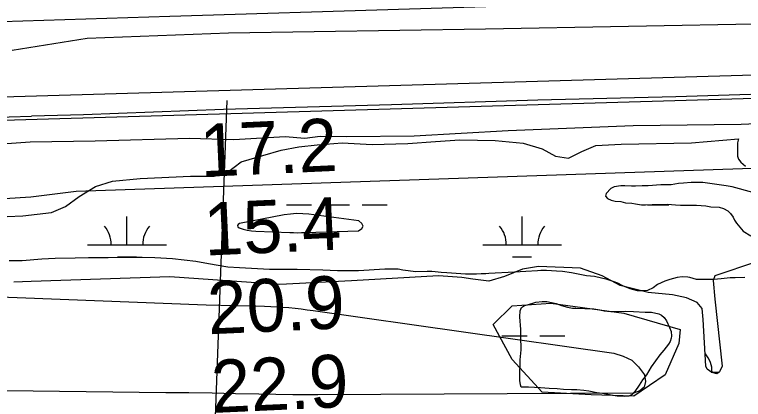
# Model space of a CAD drawing. Extents: x 3445503 to 3483459, y 540493 to 566012.
# Drawn here: x 3461621 to 3462547, y 552720 to 553208 of the extents above; entities that cross this region are included whole.
import ezdxf

# ---------------------------------------------------------------- set-up
doc = ezdxf.new("R2010")
doc.units = 0
for name, color, linetype in [('V-FLOD-BASE', 7, 'Continuous'), ('V-LEVE-TOET', 7, 'Continuous'), ('V-RIVR-RANG', 7, 'Continuous'), ('V-ROAD-CNTR', 7, 'Continuous'), ('V-SITE-VEGE', 7, 'Continuous'), ('V-SURV-LINE', 7, 'Continuous'), ('V-TOPO-MINR', 7, 'Continuous'), ('V-WETL-SWMP', 7, 'Continuous')]:
    doc.layers.add(name, color=color, linetype=linetype)

msp = doc.modelspace()

# ---------------------------------------------------------------- linework, layer by layer
at = {"layer": 'V-FLOD-BASE'}
for points in [[(3463719.55, 553142.66), (3463656.04, 553136.64), (3463558.49, 553135.7), (3463423.36, 553132.39), (3463293.09, 553128.12), (3463159.25, 553123.19), (3462993.66, 553118.49), (3462839.08, 553114.15), (3462651.44, 553109.71), (3462461.22, 553103.97), (3462285.9, 553099.57), (3462100.21, 553093.84), (3461886.66, 553088.03), (3461708.75, 553081.02), (3461642.64, 553079.53)], [(3461388.35, 553022.32), (3461440.91, 553042.28), (3461480.2, 553057.1), (3461518.83, 553066.32), (3461558.85, 553074.96), (3461585.59, 553077.91), (3461642.64, 553079.53)]]:
    msp.add_lwpolyline(points, dxfattribs=at)
at = {"layer": 'V-LEVE-TOET'}
for points in [[(3461618.23, 553163.07), (3461713.18, 553178.31), (3461892.73, 553185.34), (3462219.31, 553190.2), (3462582.98, 553197.12), (3462879.63, 553208.4), (3463173.68, 553215.77), (3463490.5, 553226.46), (3463595.87, 553233.92), (3463615.4, 553230.73), (3463630.37, 553228.17), (3463640.12, 553232.75), (3463643.36, 553236.01), (3463658.92, 553252.98), (3463684.27, 553262.81), (3463820.81, 553293.14), (3463837.72, 553293.84), (3463846.83, 553293.86)], [(3461641, 553046.97), (3461723.65, 553048.19), (3461843.57, 553051.45), (3461899.66, 553049.68), (3461965.12, 553053.43), (3461990.09, 553051.56), (3462009.2, 553053.89), (3462042.91, 553053.66), (3462128.81, 553054.24), (3462248.07, 553061.39), (3462406.88, 553067.37), (3462544.31, 553069.07), (3462669.74, 553074.62), (3462768.6, 553076.21), (3462925.15, 553079.58), (3463067.43, 553084.86), (3463233.7, 553089.24), (3463419.09, 553094.32), (3463588.28, 553099.35), (3463668.98, 553101.21)], [(3461598.81, 553043.71), (3461641, 553046.97)]]:
    msp.add_lwpolyline(points, dxfattribs=at)
at = {"layer": 'V-RIVR-RANG'}
msp.add_line((3461890.66, 553099.14), (3461845.72, 551879.96), dxfattribs=at)
at = {"layer": 'V-ROAD-CNTR'}
msp.add_lwpolyline([(3462427.45, 553224.45), (3461818.24, 553205.88), (3461204.39, 553186.64), (3460424.83, 553166.95)], dxfattribs=at)
at = {"layer": 'V-SITE-VEGE'}
for points in [[(3461608.24, 552974.77), (3461641.7, 552977.07), (3461699.46, 552984.19), (3462571.1, 553013.58)], [(3462558.87, 552982.6), (3462532.65, 552989.79), (3462525.06, 552991.03), (3462510.22, 552993.2), (3462501.38, 552994.43), (3462495.69, 552995.05), (3462487.48, 552995.34), (3462480.85, 552995.32), (3462471.06, 552994.34), (3462464.75, 552994.01), (3462455.29, 552992.08), (3462442.02, 552992.05), (3462425.93, 552991.05), (3462418.66, 552991.03), (3462410.14, 552990.69), (3462404.77, 552990.68), (3462396.56, 552990.97), (3462391.51, 552990.95), (3462382.99, 552989.66), (3462378.58, 552987.44), (3462372.91, 552981.11), (3462371.98, 552977.63), (3462374.51, 552974.8), (3462378.94, 552972.6), (3462383.99, 552971.67), (3462391.25, 552971.06), (3462397.26, 552969.5), (3462405.47, 552968.89), (3462410.21, 552968.28), (3462417.79, 552966.72), (3462422.84, 552966.73), (3462431.05, 552967.07), (3462436.1, 552967.09), (3462444.62, 552967.43), (3462450.62, 552967.45), (3462460.73, 552966.84), (3462467.36, 552966.23), (3462487.57, 552966.29), (3462499.57, 552965.38), (3462505.88, 552964.45), (3462516.3, 552963.85), (3462521.68, 552961.97), (3462527.37, 552959.15), (3462530.54, 552955.68), (3462534.02, 552950.96), (3462535.93, 552947.17), (3462538.46, 552943.39), (3462546.7, 552933.31), (3462556.51, 552927.34)], [(3462374.18, 552871.87), (3462357.75, 552875.61), (3462347.96, 552876.85), (3462328.69, 552880.26), (3462317.32, 552882.13), (3462309.74, 552882.42), (3462296.79, 552883.33), (3462289.85, 552883.31), (3462285.43, 552882.98), (3462270.59, 552882.3), (3462256.39, 552881.32), (3462223.56, 552879.64), (3462219.77, 552879), (3462213.77, 552878.98), (3462208.09, 552878.65), (3462193.88, 552878.6), (3462170.2, 552880.43), (3462163.25, 552880.72), (3462155.35, 552881.65), (3462151.25, 552881.95), (3462145.25, 552881.94), (3462130.72, 552881.89), (3462114.3, 552884.05), (3462108.61, 552885.3), (3462091.57, 552884.94), (3462058.11, 552882.95), (3462042.63, 552882.9), (3462031.27, 552882.86), (3462012.95, 552883.76), (3461980.11, 552884.61), (3461966.54, 552884.57), (3461945.07, 552884.82), (3461929.91, 552885.41), (3461906.86, 552886.6), (3461892.02, 552887.82), (3461867.38, 552891.86), (3461851.27, 552894.97), (3461821.89, 552898.04), (3461799.47, 552899.55), (3461783.06, 552900.13), (3461757.17, 552900.06), (3461740.12, 552899.38), (3461715.18, 552899.3), (3461698.13, 552898.94), (3461672.87, 552898.86), (3461655.83, 552897.87), (3461630.89, 552895.58), (3461614.16, 552895.53)], [(3462548.77, 552874.59), (3462536.77, 552874.24), (3462530.46, 552874.22), (3462522.57, 552873.25), (3462518.78, 552872.93), (3462514.36, 552872.28), (3462508.68, 552871.95), (3462500.16, 552871.93), (3462487.52, 552872.2), (3462483.1, 552873.14), (3462479, 552874.39), (3462476.47, 552875.01), (3462469.2, 552875.31), (3462462.89, 552874.34), (3462453.74, 552872.11), (3462447.12, 552869.88), (3462437.98, 552865.43), (3462432.62, 552861.31), (3462425.05, 552857.81), (3462420.64, 552857.49), (3462416.21, 552857.47), (3462412.74, 552857.78), (3462408, 552858.71), (3462403.26, 552860.28), (3462393.78, 552864.04), (3462387.46, 552867.18), (3462381.77, 552869.37), (3462374.18, 552871.87)]]:
    msp.add_lwpolyline(points, dxfattribs=at)
msp.add_lwpolyline([(3462334.19, 552835.76), (3462356.92, 552834.57), (3462364.82, 552833.64), (3462370.19, 552832.39), (3462378.72, 552831.47), (3462385.66, 552831.49), (3462397.66, 552831.84), (3462407.45, 552831.56), (3462422.29, 552830.65), (3462430.19, 552830.36), (3462439.66, 552828.49), (3462443.14, 552826.61), (3462446.31, 552823.78), (3462449.48, 552819.68), (3462453.29, 552810.85), (3462455.2, 552805.81), (3462455.85, 552800.13), (3462455.22, 552797.28), (3462453.97, 552793.17), (3462451.77, 552789.7), (3462445.8, 552782.42), (3462441.08, 552776.4), (3462430.07, 552761.22), (3462423.79, 552751.09), (3462418.75, 552744.45), (3462414.67, 552737.81), (3462409.01, 552729.9), (3462405.87, 552726.1), (3462401.45, 552723.88), (3462396.4, 552723.55), (3462386.61, 552723.83), (3462379.03, 552725.07), (3462367.97, 552727.25), (3462360.71, 552728.18), (3462350.6, 552730.04), (3462344.28, 552730.97), (3462335.44, 552731.89), (3462328.81, 552731.87), (3462318.39, 552732.16), (3462310.49, 552733.08), (3462300.39, 552733.37), (3462289.33, 552734.6), (3462274.18, 552735.19), (3462267.55, 552735.17), (3462264.71, 552735.47), (3462263.75, 552738.31), (3462263.1, 552743.68), (3462263.07, 552755.36), (3462263.36, 552763.25), (3462263.34, 552769.88), (3462264.57, 552782.83), (3462264.52, 552799.88), (3462264.18, 552808.4), (3462263.18, 552824.5), (3462263.48, 552832.08), (3462265.35, 552836.51), (3462268.82, 552839.04), (3462272.61, 552840), (3462283.33, 552843.19), (3462291.23, 552844.16), (3462297.54, 552843.86), (3462309.23, 552841.37), (3462316.18, 552838.87), (3462323.45, 552836.99), (3462330.08, 552835.75)], close=True, dxfattribs=at)
at = {"layer": 'V-SURV-LINE'}
for points in [[(3460115.24, 553060.43), (3463731.95, 553166.04)], [(3463732.85, 553136.05), (3460116.14, 553030.44)]]:
    msp.add_lwpolyline(points, dxfattribs=at)
at = {"layer": 'V-TOPO-MINR'}
for points in [[(3462064.12, 552939.85), (3462062.53, 552943.1), (3462058.6, 552946.47), (3461995, 552954.87), (3461987.17, 552955.53), (3461979.34, 552955.68), (3461971.54, 552955.09), (3461963.75, 552954.01), (3461906.89, 552943.27), (3461905.23, 552941.95), (3461904.44, 552940.56), (3461904.98, 552939.05), (3461906.4, 552937.47), (3461911.56, 552935.83), (3461916.78, 552934.54), (3461922.1, 552933.74), (3461927.48, 552933.28), (3461970.69, 552931.65), (3461975.62, 552931.52), (3461980.54, 552931.45), (3461985.47, 552931.49), (3461990.4, 552931.6), (3462057.97, 552933.81), (3462062.21, 552936.77), (3462064.12, 552939.85)], [(3461165.65, 552867.04), (3461864.67, 552839.63), (3461938.86, 552837.99), (3461946.6, 552837.74), (3461954.33, 552837.38), (3461962.05, 552836.86), (3461969.76, 552836.23), (3461977.46, 552835.46), (3461985.16, 552834.62), (3461992.84, 552833.66), (3462000.51, 552832.62), (3462382.53, 552778.32), (3462394.53, 552774.77), (3462405.23, 552769.37), (3462413.98, 552761.18), (3462421.43, 552751.14), (3462422.59, 552742.48), (3462421.09, 552735.39), (3462415.58, 552730.69), (3462407.41, 552727.57), (3462006.36, 552725.54), (3461998.4, 552725.53), (3461990.44, 552725.55), (3461982.49, 552725.63), (3461974.53, 552725.74), (3461931.35, 552726.5), (3461901.81, 552726.99), (3461872.26, 552727.46), (3461842.71, 552727.88), (3461813.16, 552728.27), (3461171.7, 552736.3)]]:
    msp.add_lwpolyline(points, dxfattribs=at)
at = {"layer": 'V-WETL-SWMP'}
for p, q in [((3461918.54, 552966.85), (3461950.54, 552966.85)), ((3461966.54, 552966.85), (3461998.54, 552966.85)), ((3462014.54, 552966.85), (3462046.54, 552966.85)), ((3462062.54, 552966.85), (3462094.54, 552966.85)), ((3462425.26, 552966.85), (3462452.45, 552966.85)), ((3461763.95, 552916.11), (3461763.95, 552952.11)), ((3462265.86, 552916.11), (3462265.86, 552952.11)), ((3461713.95, 552916.11), (3461813.95, 552916.11)), ((3462215.86, 552916.11), (3462315.86, 552916.11)), ((3461751.95, 552900.68), (3461775.95, 552900.68)), ((3462253.86, 552900.68), (3462277.86, 552900.68)), ((3462240.27, 552800.49), (3462272.27, 552800.49)), ((3462288.27, 552800.49), (3462320.27, 552800.49)), ((3462506.21, 552754.25), (3462516.28, 552754.25))]:
    msp.add_line(p, q, dxfattribs=at)
for points in [[(3461571.3, 552950.45), (3461631.53, 552952.87), (3461667.88, 552956.93), (3461686.04, 552964.89), (3461703, 552977.19), (3461723.91, 552989.9), (3461745.63, 552996.68), (3461780.8, 553000.34), (3461844.82, 553003.3), (3461874.86, 553003.38), (3461891.44, 553007.78), (3461909.19, 553021.27), (3461936.44, 553029.65), (3461959.74, 553036.04), (3461982.25, 553040.46), (3462005.57, 553042.9), (3462037.18, 553045.36), (3462075.52, 553043.5), (3462120.97, 553044.82), (3462155.75, 553047.29), (3462186.96, 553049.36), (3462231.63, 553048.3), (3462267.21, 553045.24), (3462291.34, 553037.8), (3462308.37, 553028.76), (3462324.97, 553026.05), (3462341.95, 553034.4), (3462359.71, 553042.35), (3462391.72, 553044.03), (3462481.04, 553045.47), (3462540.68, 553050.43)], [(3462540.68, 553050.43), (3462539.43, 553045.38), (3462539.77, 553037.17), (3462539.79, 553028.64), (3462540.75, 553024.86), (3462543.92, 553021.08), (3462549.62, 553015.73)], [(3462558.87, 552982.6), (3462532.65, 552989.79), (3462525.06, 552991.03), (3462501.38, 552994.43), (3462495.69, 552995.05), (3462487.48, 552995.34), (3462480.85, 552995.32), (3462471.06, 552994.34), (3462464.75, 552994.01), (3462455.29, 552992.09), (3462442.02, 552992.05), (3462425.93, 552991.05), (3462418.66, 552991.03), (3462410.14, 552990.69), (3462404.77, 552990.68), (3462396.56, 552990.97), (3462391.51, 552990.95), (3462382.99, 552989.66), (3462378.58, 552987.44), (3462372.91, 552981.11), (3462371.98, 552977.64), (3462374.51, 552974.8), (3462378.94, 552972.6), (3462383.99, 552971.67), (3462391.25, 552971.06), (3462397.26, 552969.5), (3462405.47, 552968.89), (3462410.21, 552968.28), (3462417.79, 552966.72), (3462422.84, 552966.73), (3462431.05, 552967.07), (3462436.1, 552967.09), (3462444.62, 552967.43), (3462450.62, 552967.45), (3462460.73, 552966.84), (3462467.36, 552966.23), (3462487.56, 552966.29), (3462499.57, 552965.38), (3462505.88, 552964.45), (3462516.3, 552963.85), (3462521.68, 552961.97), (3462527.37, 552959.15), (3462530.54, 552955.68), (3462534.02, 552950.96), (3462535.93, 552947.17), (3462538.46, 552943.39), (3462546.7, 552933.31), (3462556.51, 552927.34)], [(3462367.66, 552876.52), (3462340.18, 552886.36), (3462286.78, 552888.49), (3462266.58, 552885), (3462243.73, 552875.78), (3462223.54, 552870), (3462203.32, 552872.23), (3462189.21, 552874.47), (3462159.84, 552876.68), (3462049.27, 552870.25), (3461958.15, 552865.79), (3461818.18, 552875.29), (3461642.02, 552869.44), (3461620.07, 552868.66)], [(3462563.84, 552894.46), (3462510.66, 552876.56), (3462508.77, 552870.83), (3462510.74, 552847.2), (3462520.14, 552761.81), (3462516.73, 552754.56), (3462513.31, 552752.26), (3462506.82, 552753.76), (3462501.09, 552758.32), (3462499.55, 552762.13), (3462495.95, 552821.23), (3462494.76, 552835.33), (3462488.26, 552842.94), (3462474.89, 552848.62), (3462456.96, 552852.38), (3462426.06, 552855.34), (3462390.58, 552864.39), (3462367.66, 552876.52)]]:
    msp.add_lwpolyline(points, dxfattribs=at)
msp.add_lwpolyline([(3462395, 552829.15), (3462466.68, 552808.44), (3462465.08, 552790.92), (3462447.56, 552751.1), (3462407.74, 552724.02), (3462353.58, 552725.62), (3462291.46, 552728.8), (3462253.24, 552770.22), (3462229.34, 552814.82), (3462253.24, 552838.71), (3462302.61, 552841.89)], close=True, dxfattribs=at)
for centre, start, end in [((3461708.71, 552916.58), 359.2282, 40.77186), ((3461819.2, 552916.58), 139.22816, 180.77182), ((3462210.62, 552916.58), 359.2282, 40.77186), ((3462321.1, 552916.58), 139.22816, 180.77182), ((3462472.05, 552754.72), 359.2282, 40.77186)]:
    msp.add_arc(centre, 35.25, start, end, dxfattribs=at)

# ---------------------------------------------------------------- texts
at = {"layer": 'V-RIVR-RANG'}
for s, p in [('17.2', (3461858.21, 553002.14)), ('15.4', (3461863.01, 552902.26)), ('20.9', (3461867.56, 552802.36)), ('22.9', (3461872.36, 552702.48))]:
    msp.add_text(s, height=67, rotation=2.60833, dxfattribs=at).set_placement(p)

doc.saveas('drawing.dxf')
